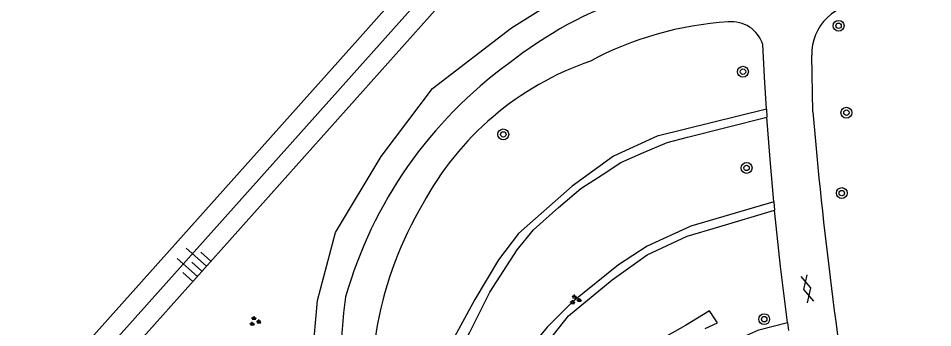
# Model space of a CAD drawing. Extents: x 128000 to 131008, y 398996 to 402500.
# Drawn here: x 129909.9 to 129977.1, y 399081.5 to 399104.2 of the extents above; entities that cross this region are included whole.
import ezdxf

# ---------------------------------------------------------------- set-up
doc = ezdxf.new("R2010")
doc.units = 0
for name, color, linetype in [('gg-afsc-hekwerk', 7, 'Continuous'), ('gg-knt-bovenkant onderkant talud', 7, 'Continuous'), ('gg-knt-verharding', 7, 'Continuous'), ('gt-grn-groengrens', 7, 'Continuous'), ('gt-symb-boom', 7, 'Continuous'), ('gt-symb-gesloten verharding', 7, 'Continuous'), ('gt-symb-groenvak', 7, 'Continuous'), ('gt-symb-talud symbool', 7, 'Continuous')]:
    doc.layers.add(name, color=color, linetype=linetype)

# ---------------------------------------------------------------- blocks, each defined once
blk = doc.blocks.new('gt0-GESVH1')
at = {"layer": 'gt-symb-gesloten verharding'}
for p, q in [((-0.992, -0.261), (0.008, 0.239)), ((0.008, -0.261), (-0.992, 0.239)), ((0.008, 0.239), (1.008, -0.261)), ((1.008, 0.239), (0.008, -0.261))]:
    blk.add_line(p, q, dxfattribs=at)
blk = doc.blocks.new('gt0-BOOM')
at = {"layer": 'gt-symb-boom'}
for radius in [0.4, 0.2]:
    blk.add_circle((0, 0), radius, dxfattribs=at)
blk = doc.blocks.new('gt0-GRVAK')
at = {"layer": 'gt-symb-groenvak'}
for p, q in [((-0.11, 0.189), (-0.228, 0.24)), ((-0.182, 0.153), (0.088, 0.153)), ((-0.091, 0.211), (-0.156, 0.322)), ((-0.047, 0.214), (-0.047, 0.393)), ((-0.004, 0.211), (0.061, 0.322)), ((0.015, 0.189), (0.133, 0.24)), ((0.262, -0.052), (0.197, 0.059)), ((0.305, -0.049), (0.305, 0.13)), ((0.349, -0.052), (0.414, 0.059)), ((-0.245, -0.228), (-0.363, -0.177)), ((-0.318, -0.264), (-0.047, -0.264)), ((-0.226, -0.206), (-0.291, -0.095)), ((-0.183, -0.203), (-0.183, -0.024)), ((-0.139, -0.206), (-0.074, -0.095)), ((-0.12, -0.228), (-0.002, -0.177)), ((0.243, -0.074), (0.125, -0.023)), ((0.17, -0.11), (0.441, -0.11)), ((0.368, -0.074), (0.486, -0.023))]:
    blk.add_line(p, q, dxfattribs=at)
blk = doc.blocks.new('gt0-TALUD_1')
at = {"layer": 'gt-symb-talud symbool'}
for p, q in [((-1, -1), (-1, 0)), ((-0.5, -2), (-0.5, 0)), ((0.5, -2), (0.5, 0)), ((1, -1), (1, 0)), ((0, -1), (0, 0))]:
    blk.add_line(p, q, dxfattribs=at)

msp = doc.modelspace()

# ---------------------------------------------------------------- linework, layer by layer
at = {"layer": 'gg-afsc-hekwerk'}
msp.add_lwpolyline([(129990.993, 399161.269), (129987.444, 399157.266), (129949.355, 399114.676), (129917.5, 399078.948)], dxfattribs=at)
at = {"layer": 'gg-knt-bovenkant onderkant talud'}
msp.add_lwpolyline([(129886.394, 399048.35), (129935.49, 399103.299), (129993.893, 399169.002)], dxfattribs=at)
at = {"layer": 'gg-knt-verharding'}
for p, q in [((129968.336, 399097.344), (129968.248, 399101.504)), ((129964.922, 399097.527), (129964.961, 399096.941)), ((129965.464, 399090.713), (129965.523, 399090.098)), ((129966.458, 399081.836), (129966.534, 399081.258))]:
    msp.add_line(p, q, dxfattribs=at)
for points in [[(129964.922, 399097.527), (129964.778, 399099.905), (129964.656, 399102.29)], [(129965.464, 399090.713), (129965.193, 399093.825), (129964.961, 399096.941)], [(129966.458, 399081.836), (129965.955, 399085.965), (129965.523, 399090.098)]]:
    msp.add_lwpolyline(points, dxfattribs=at)
for centre, radius, start, end in [((129964.925, 399076.94), 30.534, 108.84463, 128.33648), ((129971.953, 399101.583), 3.706, 86.17535, 181.21536), ((129963.679, 399079.241), 24.763, 93.64111, 118.18389), ((129962.35, 399101.541), 2.425, 17.9806, 95.76656), ((129964.843, 399074.944), 32.075, 126.01006, 164.09337), ((129959.212, 399080.121), 22.159, 109.03942, 151.88599), ((130284.162, 399123.919), 316.943, 184.80982, 189.53219), ((129962.57, 399076.9), 26.668, 149.18179, 189.85687), ((129971.918, 399078.396), 38.296, 171.98534, 186.33788)]:
    msp.add_arc(centre, radius, start, end, dxfattribs=at)
at = {"layer": 'gt-grn-groengrens'}
for points in [[(129881.966, 399041.292), (129940.809, 399107.18), (129984.865, 399157.119), (129994.915, 399168.162)], [(129931.944, 399072.978), (129931.427, 399077.976), (129931.936, 399083.471), (129933.259, 399088.457), (129936.617, 399094.054), (129940.382, 399099.041), (129946.183, 399103.518), (129952.187, 399107.284), (129957.885, 399108.912), (129963.381, 399109.726), (129964.195, 399111.456), (129967.96, 399123.464), (129971.013, 399130.791), (129973.862, 399136.083), (129977.933, 399141.781), (129989.839, 399153.382), (129995.639, 399157.148), (129995.978, 399157.323)], [(129964.922, 399097.527), (129956.887, 399095.541), (129953.676, 399094.073), (129950.649, 399091.872), (129946.705, 399088.386), (129945.237, 399086.46), (129943.494, 399083.525), (129941.385, 399079.672), (129939.642, 399076.553), (129937.44, 399073.71), (129936.295, 399072.335)], [(129936.446, 399071.539), (129939.642, 399075.177), (129941.201, 399077.654), (129943.127, 399081.14), (129944.595, 399084.075), (129946.613, 399087.194), (129947.805, 399088.661), (129949.64, 399090.313), (129951.291, 399091.688), (129952.85, 399092.698), (129954.226, 399093.615), (129955.878, 399094.349), (129957.62, 399095.082), (129959.125, 399095.485), (129964.961, 399096.941)], [(129965.464, 399090.713), (129959.363, 399088.937), (129956.153, 399087.469), (129954.043, 399086.093), (129950.649, 399083.341), (129948.815, 399081.507), (129947.53, 399079.947), (129945.512, 399076.462), (129943.219, 399072.059), (129940.559, 399068.114), (129938.451, 399065.521)], [(129938.806, 399064.798), (129941.66, 399068.206), (129943.769, 399071.508), (129945.971, 399075.82), (129948.264, 399079.672), (129950.374, 399082.332), (129953.584, 399084.992), (129956.153, 399086.827), (129959.088, 399088.203), (129961.425, 399088.873), (129965.523, 399090.098)], [(129960.425, 399081.391), (129961.327, 399081.808), (129960.737, 399082.7), (129958.967, 399081.633), (129957.197, 399080.626)], [(129943.724, 399058.032), (129945.396, 399060.108), (129946.865, 399062.054), (129948.378, 399064.519), (129949.502, 399066.551), (129950.496, 399068.498), (129951.403, 399070.187), (129952.441, 399071.914), (129953.694, 399073.644), (129955.639, 399075.633), (129957.195, 399076.974), (129959.053, 399078.401), (129961.085, 399079.785), (129962.813, 399080.607), (129964.369, 399081.298), (129966.458, 399081.836)]]:
    msp.add_lwpolyline(points, dxfattribs=at)

# ---------------------------------------------------------------- block references
at = {"layer": 'gt-symb-boom'}
for p in [(129970.226, 399103.666), (129963.198, 399100.29), (129970.802, 399097.274), (129945.582, 399095.677), (129963.463, 399093.21), (129970.462, 399091.36), (129964.758, 399082.088)]:
    msp.add_blockref('gt0-BOOM', p, dxfattribs=at)
at = {"layer": 'gt-symb-gesloten verharding', "rotation": 104.00844348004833}
msp.add_blockref('gt0-GESVH1', (129967.916, 399084.31), dxfattribs=at)
at = {"layer": 'gt-symb-groenvak'}
for p in [(129950.861, 399083.513), (129927.312, 399081.923)]:
    msp.add_blockref('gt0-GRVAK', p, dxfattribs=at)
at = {"layer": 'gt-symb-talud symbool', "xscale": 1.000460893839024, "yscale": 1.000460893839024, "rotation": -131.35293636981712}
msp.add_blockref('gt0-TALUD_1', (129923.438, 399085.613), dxfattribs=at)

doc.saveas('drawing.dxf')
